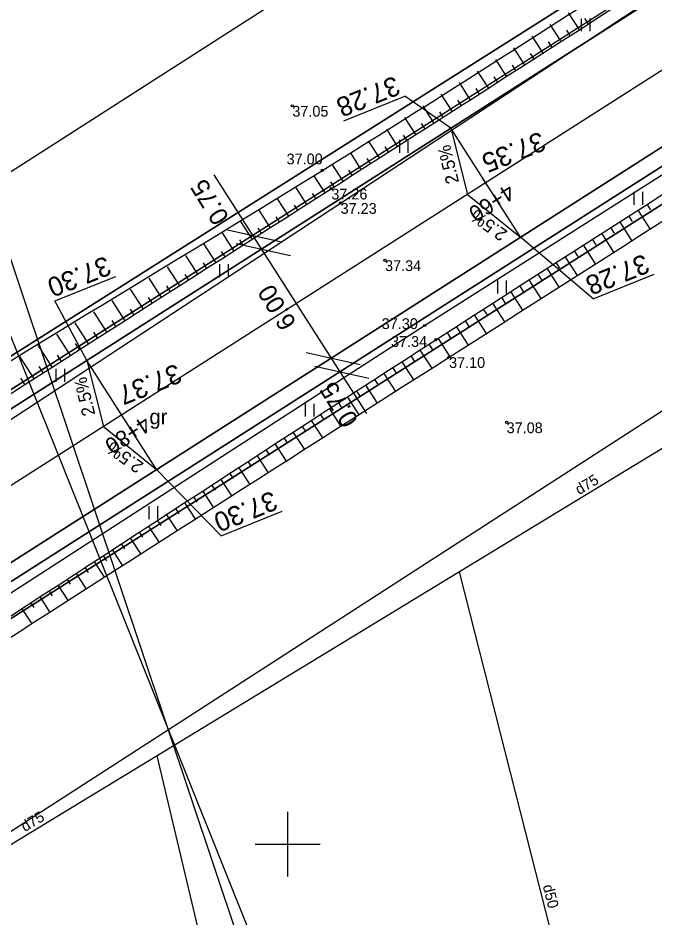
# Model space of a CAD drawing. Extents: x 469981 to 472086, y 246785 to 247785.
# Drawn here: x 471537.51 to 471567.02, y 247446.58 to 247488.3 of the extents above; entities that cross this region are included whole.
import ezdxf

# ---------------------------------------------------------------- set-up
doc = ezdxf.new("R2010")
doc.units = 0
for name, color, linetype in [('0_922', 7, 'Continuous'), ('0_Asfalta_mala', 7, 'Continuous'), ('0_Asfalta_Nomale', 7, 'Continuous'), ('0_Izmeeri_1_karta', 7, 'Continuous'), ('0_Ruut_Braukt', 7, 'Continuous'), ('0_Ruut_nomale', 7, 'Continuous'), ('0_Saviet_Lin', 7, 'Continuous'), ('0_vertikals', 7, 'Continuous'), ('0_vertkals_cipari', 7, 'Continuous'), ('21', 7, 'Continuous'), ('6_piketaza', 7, 'Continuous'), ('CELI_CMAL_####_####_#', 7, 'Continuous'), ('CELI_CSEG_####_TKST_#', 7, 'Continuous'), ('DREN_VADP_####_####_#', 7, 'Continuous'), ('DREN_VADP_####_TKST_#', 7, 'Continuous'), ('DREN_VADP_KLKT_####_#', 7, 'Continuous'), ('DREN_VADP_KLKT_TKST_#', 7, 'Continuous'), ('GEOD_ELEM_####_####_#', 7, 'Continuous'), ('RAMI_PLAN_####_TKST_#', 7, 'Continuous'), ('RAMI_UZMR_####_####_#', 7, 'Continuous'), ('RELJ_AATZ_####_TKST_#', 7, 'Continuous'), ('RELJ_ELEM_####_####_#', 7, 'Continuous'), ('RELJ_NOGA_####_####_#', 7, 'Continuous'), ('RELJ_NOGL_####_####_#', 7, 'Continuous'), ('ROBZ_IERR_####_####_#', 7, 'Continuous'), ('ROBZ_PROJ_####_####_#', 7, 'Continuous'), ('TERT_ELEM_####_####_#', 7, 'Continuous')]:
    doc.layers.add(name, color=color, linetype=linetype)

msp = doc.modelspace()

# ---------------------------------------------------------------- linework, layer by layer
at = {"layer": '0_922'}
msp.add_line((471711.11, 247577.663), (471337.911, 247339.41), dxfattribs=at)
at = {"layer": '0_Asfalta_mala'}
for p, q in [((471709.476, 247580.179), (471336.304, 247341.944)), ((471712.743, 247575.147), (471339.517, 247336.876))]:
    msp.add_line(p, q, dxfattribs=at)
at = {"layer": '0_Asfalta_Nomale'}
for p, q in [((471709.068, 247580.808), (471352.097, 247352.916)), ((471695.558, 247563.285), (471399.037, 247373.985))]:
    msp.add_line(p, q, dxfattribs=at)
at = {"layer": '0_Izmeeri_1_karta'}
for p, q in [((471546.579, 247481.04), (471553.651, 247469.962)), ((471547.219, 247478.478), (471549.725, 247477.925)), ((471547.622, 247477.846), (471550.129, 247477.293)), ((471550.851, 247472.789), (471553.358, 247472.236)), ((471551.254, 247472.157), (471553.761, 247471.603))]:
    msp.add_line(p, q, dxfattribs=at)
at = {"layer": '0_Ruut_Braukt'}
for p, q in [((471709.476, 247580.179), (471336.304, 247341.944)), ((471339.517, 247336.876), (471712.743, 247575.147))]:
    msp.add_line(p, q, dxfattribs=at)
at = {"layer": '0_Ruut_nomale'}
for p, q in [((471709.068, 247580.808), (471511.838, 247454.895)), ((471512.083, 247454.162), (471709.476, 247580.179)), ((471712.743, 247575.147), (471514.049, 247448.299)), ((471514.294, 247447.566), (471695.558, 247563.285))]:
    msp.add_line(p, q, dxfattribs=at)
at = {"layer": '0_Saviet_Lin'}
msp.add_line((471532.382, 247485.445), (471554.598, 247430.066), dxfattribs=at)
at = {"layer": '0_vertikals'}
for p, q in [((471552.602, 247483.54), (471555.429, 247484.675)), ((471557.556, 247483.192), (471555.429, 247484.675)), ((471564.153, 247475.286), (471560.785, 247478.135)), ((471539.211, 247475.192), (471542.039, 247476.326)), ((471564.153, 247475.286), (471566.98, 247476.42)), ((471540.698, 247472.43), (471539.211, 247475.192)), ((471546.925, 247464.303), (471543.927, 247467.373)), ((471546.925, 247464.303), (471549.752, 247465.437))]:
    msp.add_line(p, q, dxfattribs=at)
for points in [[(471557.556, 247483.192), (471558.327, 247480.126), (471560.785, 247478.135)], [(471540.698, 247472.43), (471541.47, 247469.364), (471543.927, 247467.373)]]:
    msp.add_lwpolyline(points, close=True, dxfattribs=at)
at = {"layer": '21'}
msp.add_line((471711.11, 247577.663), (471337.911, 247339.41), dxfattribs=at)
at = {"layer": '6_piketaza'}
for points in [[(471559.305, 247480.453), (471559.036, 247480.875)], [(471542.447, 247469.691), (471542.178, 247470.113)]]:
    msp.add_lwpolyline(points, dxfattribs=at)
at = {"layer": 'CELI_CMAL_####_####_#'}
for points in [[(471444.29, 247410.189), (471472.037, 247427.783), (471529.617, 247464.738), (471552.455, 247479.724), (471579.938, 247497.81), (471608.708, 247516.399), (471640.167, 247536.853), (471663.898, 247552.17), (471700.29, 247576.588), (471731.688, 247596.287), (471755.809, 247609.67), (471764.411, 247613.273), (471764.823, 247614.335), (471764.981, 247617.933), (471761.802, 247625.793)], [(471449.387, 247405.104), (471473.787, 247420.91), (471502.643, 247439.527), (471533.217, 247459.11), (471556.347, 247474.048), (471582.788, 247490.845), (471613.475, 247511.118), (471642.713, 247530.159), (471668.616, 247547.038), (471690.82, 247561.728), (471696.388, 247565.088), (471697.928, 247564.145), (471698.695, 247563.022), (471698.327, 247552.674), (471698.209, 247547.7)]]:
    msp.add_lwpolyline(points, dxfattribs=at)
at = {"layer": 'DREN_VADP_####_####_#'}
for points in [[(471565.265, 247433.86), (471557.965, 247462.626)], [(471550.931, 247424.669), (471543.948, 247454.101)]]:
    msp.add_lwpolyline(points, dxfattribs=at)
at = {"layer": 'DREN_VADP_KLKT_####_#'}
msp.add_lwpolyline([(471587.985, 247480.886), (471572.618, 247471.538), (471557.965, 247462.626), (471543.948, 247454.101), (471528.621, 247444.777), (471514.071, 247435.928), (471499.173, 247426.865), (471484.028, 247417.654), (471469.828, 247409.016), (471455.954, 247400.578)], dxfattribs=at)
at = {"layer": 'GEOD_ELEM_####_####_#'}
for p, q in [((471550, 247451.5), (471550, 247450)), ((471548.5, 247450), (471550, 247450)), ((471550, 247450), (471550, 247448.5)), ((471550, 247450), (471551.5, 247450))]:
    msp.add_line(p, q, dxfattribs=at)
at = {"layer": 'RAMI_PLAN_####_TKST_#'}
msp.add_lwpolyline([(471602.966, 247280.789), (471091.912, 247109.483), (470998.155, 247389.187), (471509.208, 247560.493)], close=True, dxfattribs=at)
at = {"layer": 'RAMI_UZMR_####_####_#'}
for points in [[(471355.9, 247363.1), (471457.4, 247429.3), (471524.252, 247472.902), (471743.701, 247613.609), (471760.558, 247620.637), (471763.718, 247625.03), (471767.054, 247626.612), (471778.292, 247625.909), (471806.563, 247631.532), (471842.307, 247641.196)], [(471848.639, 247612.324), (471820.308, 247604.26), (471796.252, 247602.503), (471771.845, 247596.352), (471738.658, 247580.538), (471704.768, 247555.586), (471706.876, 247550.666), (471698.447, 247548.03), (471696.867, 247547.678), (471692.126, 247547.503), (471681.941, 247541.88), (471585.706, 247481.922), (471472.95, 247409.108), (471442.347, 247392.641), (471399.385, 247364.445), (471380.292, 247353.371), (471352.036, 247335.759)]]:
    msp.add_lwpolyline(points, dxfattribs=at)
at = {"layer": 'RELJ_ELEM_####_####_#'}
for centre in [(471550.217, 247484.23), (471551.61, 247481.241), (471552.024, 247480.39), (471552.455, 247479.724), (471554.514, 247477.071), (471556.347, 247474.048), (471556.869, 247473.387), (471557.479, 247472.578), (471560.146, 247469.555)]:
    msp.add_circle(centre, 0.05, dxfattribs=at)
at = {"layer": 'RELJ_NOGA_####_####_#'}
for p, q in [((471563.503, 247487.78), (471563.011, 247488.543)), ((471563.923, 247488.051), (471563.776, 247488.279)), ((471562.662, 247487.238), (471562.169, 247488.003)), ((471561.821, 247486.697), (471561.327, 247487.463)), ((471563.082, 247487.509), (471562.935, 247487.738)), ((471560.981, 247486.155), (471560.486, 247486.924)), ((471562.242, 247486.967), (471562.094, 247487.197)), ((471561.401, 247486.426), (471561.253, 247486.656)), ((471560.14, 247485.614), (471559.643, 247486.385)), ((471560.56, 247485.885), (471560.412, 247486.115)), ((471559.299, 247485.072), (471558.801, 247485.845)), ((471558.458, 247484.531), (471557.959, 247485.306)), ((471559.719, 247485.343), (471559.57, 247485.575)), ((471558.879, 247484.802), (471558.729, 247485.034)), ((471557.617, 247483.99), (471557.117, 247484.767)), ((471558.038, 247484.26), (471557.888, 247484.493)), ((471556.777, 247483.449), (471556.275, 247484.227)), ((471555.936, 247482.907), (471555.433, 247483.688)), ((471557.197, 247483.719), (471557.047, 247483.953)), ((471556.356, 247483.178), (471556.206, 247483.412)), ((471555.095, 247482.366), (471554.591, 247483.149)), ((471555.515, 247482.637), (471555.364, 247482.871)), ((471554.254, 247481.825), (471553.749, 247482.61)), ((471554.674, 247482.096), (471554.523, 247482.331)), ((471553.413, 247481.284), (471552.906, 247482.071)), ((471552.572, 247480.743), (471552.064, 247481.532)), ((471553.833, 247481.554), (471553.682, 247481.79)), ((471552.992, 247481.013), (471552.84, 247481.25)), ((471551.731, 247480.202), (471551.222, 247480.993)), ((471552.152, 247480.472), (471551.999, 247480.709)), ((471550.89, 247479.661), (471550.378, 247480.457)), ((471550.049, 247479.12), (471549.532, 247479.923)), ((471551.311, 247479.931), (471551.157, 247480.169)), ((471550.469, 247479.39), (471550.315, 247479.63)), ((471566.64, 247479.671), (471566.809, 247479.407)), ((471549.207, 247478.58), (471548.686, 247479.392)), ((471549.628, 247478.85), (471549.472, 247479.092)), ((471565.798, 247479.131), (471565.967, 247478.868)), ((471566.219, 247479.401), (471566.781, 247478.523)), ((471548.366, 247478.039), (471547.837, 247478.863)), ((471564.956, 247478.592), (471565.124, 247478.329)), ((471565.377, 247478.862), (471565.939, 247477.984)), ((471547.524, 247477.499), (471546.987, 247478.337)), ((471548.787, 247478.31), (471548.629, 247478.555)), ((471564.535, 247478.322), (471565.096, 247477.446)), ((471546.683, 247476.959), (471546.136, 247477.811)), ((471547.945, 247477.769), (471547.785, 247478.018)), ((471563.693, 247477.783), (471564.254, 247476.908)), ((471564.114, 247478.053), (471564.282, 247477.79)), ((471547.103, 247477.229), (471546.941, 247477.483)), ((471563.272, 247477.513), (471563.44, 247477.25)), ((471545.841, 247476.42), (471545.284, 247477.288)), ((471546.262, 247476.689), (471546.096, 247476.947)), ((471562.431, 247476.972), (471562.599, 247476.711)), ((471562.851, 247477.243), (471563.412, 247476.369)), ((471544.999, 247475.88), (471544.431, 247476.766)), ((471562.01, 247476.702), (471562.569, 247475.831)), ((471544.157, 247475.34), (471543.577, 247476.245)), ((471545.42, 247476.15), (471545.251, 247476.413)), ((471561.169, 247476.161), (471561.728, 247475.293)), ((471561.589, 247476.432), (471561.757, 247476.171)), ((471543.315, 247474.801), (471542.723, 247475.725)), ((471544.578, 247475.61), (471544.406, 247475.879)), ((471560.748, 247475.891), (471560.916, 247475.631)), ((471543.736, 247475.071), (471543.56, 247475.345)), ((471559.907, 247475.35), (471560.074, 247475.09)), ((471560.328, 247475.62), (471560.885, 247474.755)), ((471542.473, 247474.262), (471541.868, 247475.205)), ((471559.487, 247475.079), (471560.043, 247474.217)), ((471541.631, 247473.722), (471541.013, 247474.686)), ((471542.894, 247474.531), (471542.714, 247474.811)), ((471558.647, 247474.537), (471559.201, 247473.678)), ((471559.067, 247474.808), (471559.234, 247474.55)), ((471540.789, 247473.183), (471540.158, 247474.168)), ((471542.052, 247473.992), (471541.868, 247474.278)), ((471557.807, 247473.994), (471558.359, 247473.14)), ((471558.227, 247474.265), (471558.393, 247474.008)), ((471539.947, 247472.643), (471539.302, 247473.649)), ((471541.21, 247473.452), (471541.022, 247473.745)), ((471557.387, 247473.722), (471557.552, 247473.467)), ((471540.368, 247472.913), (471540.176, 247473.212)), ((471556.548, 247473.179), (471556.712, 247472.925)), ((471556.967, 247473.451), (471557.517, 247472.602)), ((471539.105, 247472.104), (471538.447, 247473.13)), ((471556.128, 247472.907), (471556.675, 247472.063)), ((471538.263, 247471.564), (471537.592, 247472.611)), ((471539.526, 247472.373), (471539.33, 247472.678)), ((471555.289, 247472.363), (471555.833, 247471.525)), ((471555.709, 247472.635), (471555.872, 247472.383)), ((471538.684, 247471.834), (471538.484, 247472.145)), ((471554.87, 247472.091), (471555.032, 247471.84)), ((471537.842, 247471.295), (471537.639, 247471.612)), ((471554.031, 247471.546), (471554.193, 247471.297)), ((471554.45, 247471.818), (471554.991, 247470.986)), ((471553.612, 247471.274), (471554.149, 247470.448)), ((471552.773, 247470.729), (471553.306, 247469.909)), ((471553.193, 247471.001), (471553.353, 247470.754)), ((471552.354, 247470.456), (471552.513, 247470.211)), ((471551.516, 247469.911), (471551.674, 247469.668)), ((471551.935, 247470.183), (471552.464, 247469.37)), ((471551.097, 247469.638), (471551.622, 247468.832)), ((471550.259, 247469.092), (471550.779, 247468.293)), ((471550.678, 247469.365), (471550.835, 247469.124)), ((471549.84, 247468.819), (471549.995, 247468.581)), ((471549.002, 247468.273), (471549.156, 247468.037)), ((471549.421, 247468.546), (471549.937, 247467.754)), ((471548.164, 247467.727), (471548.317, 247467.493)), ((471548.583, 247468), (471549.095, 247467.216)), ((471547.745, 247467.454), (471548.252, 247466.677)), ((471546.908, 247466.908), (471547.41, 247466.138)), ((471547.327, 247467.181), (471547.478, 247466.949)), ((471546.489, 247466.635), (471546.639, 247466.405)), ((471545.651, 247466.089), (471545.799, 247465.862)), ((471546.07, 247466.362), (471546.567, 247465.599)), ((471545.232, 247465.816), (471545.725, 247465.06)), ((471544.394, 247465.271), (471544.882, 247464.521)), ((471544.813, 247465.544), (471544.96, 247465.318)), ((471543.975, 247464.998), (471544.121, 247464.774)), ((471543.137, 247464.452), (471543.282, 247464.23)), ((471543.556, 247464.725), (471544.04, 247463.982)), ((471542.719, 247464.179), (471543.198, 247463.443)), ((471541.88, 247463.633), (471542.355, 247462.904)), ((471542.3, 247463.906), (471542.442, 247463.686)), ((471541.461, 247463.36), (471541.603, 247463.143)), ((471540.623, 247462.815), (471540.764, 247462.599)), ((471541.042, 247463.088), (471541.513, 247462.365)), ((471540.204, 247462.542), (471540.67, 247461.826)), ((471539.366, 247461.997), (471539.827, 247461.286)), ((471539.785, 247462.27), (471539.924, 247462.056)), ((471538.946, 247461.725), (471539.084, 247461.512)), ((471538.108, 247461.18), (471538.244, 247460.969)), ((471538.527, 247461.453), (471538.985, 247460.747)), ((471537.688, 247460.908), (471538.142, 247460.208))]:
    msp.add_line(p, q, dxfattribs=at)
for points in [[(471341.934, 247360.736), (471344.51, 247356.259), (471349.946, 247353.745), (471355.895, 247354.991), (471376.693, 247368.011), (471396.058, 247380.323), (471444.047, 247411.052), (471471.484, 247428.432), (471497.591, 247445.096), (471529.061, 247465.658), (471552.024, 247480.39), (471579.849, 247498.336), (471608.29, 247516.955), (471640.013, 247537.434), (471663.526, 247552.835), (471700.309, 247577.155), (471731.58, 247596.998), (471755.893, 247610.638), (471758.96, 247612.207)], [(471398.635, 247372.113), (471402.433, 247374.78), (471425.587, 247389.134), (471450.058, 247404.807), (471474.143, 247419.972), (471503.215, 247438.678), (471533.565, 247458.24), (471556.869, 247473.387), (471582.759, 247490.013), (471614.043, 247510.505), (471643.167, 247529.241), (471669.12, 247546.6), (471690.757, 247560.622), (471694.708, 247563.158)]]:
    msp.add_spline(points, degree=3, dxfattribs=at)
at = {"layer": 'RELJ_NOGL_####_####_#'}
for points in [[(471342.514, 247361.025), (471345.404, 247356.891), (471350.224, 247354.862), (471355.251, 247356.423), (471376.007, 247368.362), (471395.596, 247380.988), (471443.663, 247411.567), (471471.284, 247429.247), (471497.369, 247445.866), (471528.273, 247466.831), (471551.61, 247481.241), (471579.417, 247499.099), (471607.686, 247517.412), (471639.588, 247538.317), (471662.844, 247553.564), (471699.582, 247577.982), (471731.348, 247598.063), (471755.711, 247611.433), (471758.267, 247612.728)], [(471399.82, 247371.525), (471403.248, 247373.923), (471426.144, 247388.265), (471450.973, 247403.909), (471474.455, 247419.142), (471503.701, 247437.899), (471533.875, 247457.475), (471557.479, 247472.578), (471583.176, 247489.002), (471614.915, 247509.524), (471643.61, 247528.29), (471669.945, 247545.695), (471691.536, 247559.696), (471695.147, 247562.053)]]:
    msp.add_spline(points, degree=3, dxfattribs=at)
at = {"layer": 'ROBZ_IERR_####_####_#'}
for points in [[(471848.655, 247680.039), (471863.461, 247637.05), (471765.831, 247617.357), (471524.883, 247464.852), (471503.815, 247507.109)], [(471433.786, 247309.121), (471398.351, 247372.094), (471700.012, 247564.123), (471698.286, 247462.937)]]:
    msp.add_lwpolyline(points, dxfattribs=at)
at = {"layer": 'ROBZ_PROJ_####_####_#'}
msp.add_lwpolyline([(471341.261, 247348.2), (471524.883, 247464.852), (471765.831, 247617.357), (471863.461, 247637.05), (471867.531, 247625.725), (471827.071, 247615.935), (471808.63, 247612.294), (471769.199, 247605.751), (471757.886, 247600.963), (471700.012, 247564.123), (471398.351, 247372.094), (471346.741, 247338.478)], dxfattribs=at)
at = {"layer": 'TERT_ELEM_####_####_#'}
for p, q in [((471563.613, 247487.686), (471563.613, 247488.286)), ((471564.013, 247487.686), (471564.013, 247488.286)), ((471555.191, 247482.05), (471555.191, 247482.65)), ((471555.591, 247482.05), (471555.591, 247482.65)), ((471566.061, 247479.649), (471566.061, 247480.249)), ((471566.461, 247479.649), (471566.461, 247480.249)), ((471546.86, 247476.29), (471546.86, 247476.89)), ((471547.26, 247476.29), (471547.26, 247476.89)), ((471559.745, 247475.533), (471559.745, 247476.133)), ((471560.145, 247475.533), (471560.145, 247476.133)), ((471539.271, 247471.438), (471539.271, 247472.038)), ((471539.671, 247471.438), (471539.671, 247472.038)), ((471550.827, 247469.821), (471550.827, 247470.421)), ((471551.227, 247469.821), (471551.227, 247470.421)), ((471543.58, 247465.068), (471543.58, 247465.668)), ((471543.98, 247465.068), (471543.98, 247465.668))]:
    msp.add_line(p, q, dxfattribs=at)

# ---------------------------------------------------------------- texts
at = {"layer": '0_Izmeeri_1_karta'}
for s, p in [('0.75', (471547.316, 247479.05)), ('6.00', (471550.435, 247474.164)), ('0.75', (471553.309, 247469.662))]:
    msp.add_text(s, height=0.8437, rotation=121.5587, dxfattribs=at).set_placement(p)
at = {"layer": '0_vertkals_cipari'}
for s, height, rotation, p in [('37.28', 0.9, 201.859, (471554.967, 247485.638)), ('37.35', 0.9, 201.859, (471561.71, 247483.058)), ('2.5%', 0.5993, 103.404, (471557.948, 247480.691)), ('2.5%', 0.5993, 144.6162, (471560.228, 247478.403)), ('37.30', 0.9, 201.859, (471541.577, 247477.289)), ('37.28', 0.9, 201.859, (471566.518, 247477.384)), ('37.37', 0.9, 201.859, (471544.852, 247472.296)), ('2.5%', 0.5993, 103.404, (471541.09, 247469.929)), ('2.5%', 0.5993, 144.6162, (471543.371, 247467.641)), ('37.30', 0.9, 201.859, (471549.29, 247466.4))]:
    msp.add_text(s, height=height, rotation=rotation, dxfattribs=at).set_placement(p)
at = {"layer": '6_piketaza'}
for s, p in [('4+60', (471560.216, 247480.649)), ('4+80', (471543.359, 247469.887))]:
    msp.add_text(s, height=0.75, rotation=212.5544, dxfattribs=at).set_placement(p)
at = {"layer": 'CELI_CSEG_####_TKST_#'}
msp.add_text('gr', height=0.7, dxfattribs=at).set_placement((471543.596, 247469.467))
at = {"layer": 'DREN_VADP_####_TKST_#'}
msp.add_text('d50', height=0.5, rotation=284.2398, dxfattribs=at).set_placement((471561.815, 247448.064))
at = {"layer": 'DREN_VADP_KLKT_TKST_#'}
for rotation, p in [(31.3081, (471563.513, 247466.176)), (31.3112, (471537.83, 247450.554))]:
    msp.add_text('d75', height=0.5, rotation=rotation, dxfattribs=at).set_placement(p)
at = {"layer": 'RELJ_AATZ_####_TKST_#'}
for s, p in [('37.05', (471550.217, 247483.73)), ('37.00', (471549.951, 247481.518)), ('37.26', (471552.024, 247479.89)), ('37.23', (471552.455, 247479.224)), ('37.34', (471554.514, 247476.571)), ('37.30', (471554.36, 247473.883)), ('37.34', (471554.79, 247473.055)), ('37.10', (471557.479, 247472.078)), ('37.08', (471560.146, 247469.055))]:
    msp.add_text(s, height=0.5, dxfattribs=at).set_placement(p)

doc.saveas('drawing.dxf')
